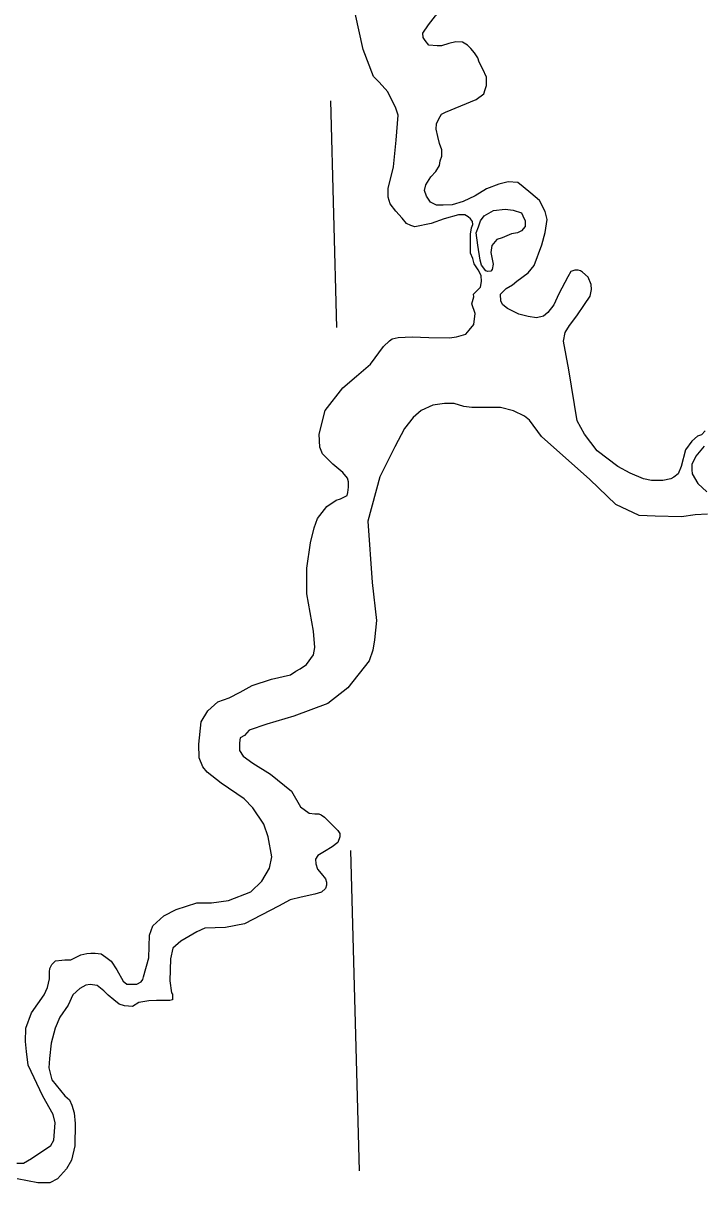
# Model space of a CAD drawing. Extents: x 1084508 to 1142749, y 1057638 to 1093403.
# Drawn here: x 1126071 to 1126489, y 1064786 to 1065501 of the extents above; entities that cross this region are included whole.
import ezdxf

# ---------------------------------------------------------------- set-up
doc = ezdxf.new("R2010")
doc.units = 0
doc.layers.add('Level 35', color=7, linetype='Continuous')
doc.layers.add('Level 4', color=7, linetype='Continuous')

msp = doc.modelspace()

# ---------------------------------------------------------------- linework, layer by layer
at = {"layer": 'Level 35'}
for points in [[(1126344.99, 1065487.49), (1126341.99, 1065489.24), (1126337.73, 1065489.49), (1126333.47, 1065488.49), (1126328.96, 1065486.99), (1126326.21, 1065486.99), (1126321.2, 1065487.49), (1126318.95, 1065490.24), (1126317.7, 1065492.25), (1126317.45, 1065494.75), (1126320.95, 1065500.01), (1126325.21, 1065505.53), (1126332.72, 1065513.54), (1126336.98, 1065520.81), (1126339.48, 1065528.07), (1126339.23, 1065542.1), (1126329.72, 1065551.87), (1126319.45, 1065556.38), (1126305.18, 1065563.14)], [(1126287.04, 1065468.05), (1126280.65, 1065484.74), (1126275.76, 1065507.11)], [(1126366.78, 1065327.41), (1126365.52, 1065329.66), (1126365.27, 1065333.92), (1126368.78, 1065337.43), (1126372.79, 1065339.68), (1126375.29, 1065341.94), (1126382.3, 1065347.2), (1126386.06, 1065351.71), (1126390.82, 1065364.49), (1126392.82, 1065372), (1126394.07, 1065380.02), (1126392.82, 1065385.03), (1126389.31, 1065391.79), (1126384.05, 1065396.3), (1126379.3, 1065400.06), (1126376.04, 1065402.81), (1126370.03, 1065403.31), (1126364.27, 1065401.81), (1126356.76, 1065398.81), (1126349.75, 1065394.55), (1126342.24, 1065391.04), (1126335.47, 1065389.04), (1126329.97, 1065388.79), (1126325.96, 1065388.79), (1126322.2, 1065390.79), (1126319.7, 1065394.3), (1126318.45, 1065397.8), (1126319.2, 1065401.31), (1126322.45, 1065406.32), (1126325.46, 1065409.58), (1126327.71, 1065413.34), (1126328.21, 1065416.09), (1126329.21, 1065419.1), (1126329.21, 1065422.86), (1126327.71, 1065426.86), (1126326.71, 1065431.12), (1126325.71, 1065435.63), (1126325.96, 1065438.89), (1126327.21, 1065442.14), (1126328.96, 1065444.9), (1126331.47, 1065446.15), (1126350.25, 1065453.92), (1126355.01, 1065457.43), (1126355.76, 1065460.18), (1126356.76, 1065462.69), (1126356.76, 1065467.7), (1126354.51, 1065472.71), (1126352.25, 1065476.97), (1126351.25, 1065479.72), (1126349.25, 1065482.73), (1126346.99, 1065485.48), (1126344.99, 1065487.49)], [(1126224.14, 1065096.7), (1126235.94, 1065099.36), (1126239.18, 1065101.72), (1126241.83, 1065103.19), (1126245.67, 1065105.85), (1126250.09, 1065111.75), (1126250.98, 1065116.17), (1126250.09, 1065126.21), (1126245.96, 1065149.22), (1126245.96, 1065165.15), (1126248.32, 1065180.78), (1126250.39, 1065189.93), (1126252.45, 1065195.83), (1126258.35, 1065203.21), (1126263.95, 1065207.04), (1126266.61, 1065207.93), (1126270.73, 1065209.99), (1126271.32, 1065211.76), (1126271.62, 1065215.01), (1126271.62, 1065218.25), (1126271.03, 1065220.61), (1126268.08, 1065224.15), (1126261.89, 1065229.17), (1126255.69, 1065235.66), (1126253.92, 1065239.79), (1126253.63, 1065247.75), (1126257.17, 1065262.21), (1126268.08, 1065276.37), (1126276.63, 1065283.45), (1126285.18, 1065290.83), (1126293.15, 1065301.74), (1126296.98, 1065305.28), (1126298.45, 1065306.46), (1126302.29, 1065307.35), (1126310.84, 1065307.64), (1126321.16, 1065307.35), (1126333.84, 1065307.05), (1126338.27, 1065307.64), (1126343.87, 1065309.41), (1126345.93, 1065311.77), (1126348.88, 1065315.31), (1126349.77, 1065322.1), (1126347.7, 1065328), (1126348.88, 1065332.43), (1126348.59, 1065333.9), (1126353.01, 1065338.33), (1126353.6, 1065341.87), (1126353.31, 1065345.41), (1126351.54, 1065348.95), (1126349.18, 1065352.78), (1126348.29, 1065356.03), (1126346.82, 1065359.27), (1126346.82, 1065361.63), (1126346.82, 1065365.47), (1126346.82, 1065371.07), (1126347.41, 1065374.91), (1126348.29, 1065376.97), (1126348, 1065378.74), (1126346.82, 1065380.51), (1126345.34, 1065381.69), (1126343.28, 1065382.87), (1126339.45, 1065382.87), (1126330.6, 1065380.51), (1126322.64, 1065377.56), (1126312.61, 1065375.5), (1126309.96, 1065376.38), (1126307.3, 1065377.56), (1126304.65, 1065380.81), (1126300.81, 1065385.23), (1126297.28, 1065389.66), (1126296.1, 1065393.79), (1126296.1, 1065399.1), (1126299.34, 1065412.38), (1126301.11, 1065428.9), (1126302.29, 1065444.24), (1126300.81, 1065448.66), (1126295.8, 1065458.69), (1126290.49, 1065464.59), (1126287.04, 1065468.05)], [(1126491.48, 1065249.75), (1126489.23, 1065247.25), (1126486.72, 1065246.49), (1126483.22, 1065243.49), (1126479.21, 1065237.98), (1126476.71, 1065227.7), (1126474.7, 1065223.2), (1126472.2, 1065221.19), (1126470.19, 1065220.19), (1126465.44, 1065219.19), (1126458.43, 1065219.19), (1126453.42, 1065220.19), (1126445.15, 1065223.7), (1126437.64, 1065227.7), (1126424.87, 1065237.47), (1126417.11, 1065247.75), (1126412.6, 1065256.01), (1126407.34, 1065287.33), (1126404.09, 1065305.11), (1126405.09, 1065310.37), (1126407.84, 1065314.63), (1126412.35, 1065320.65), (1126417.11, 1065327.66), (1126420.61, 1065332.67), (1126421.36, 1065336.93), (1126421.11, 1065339.94), (1126419.36, 1065344.44), (1126415.86, 1065347.45), (1126414.6, 1065348.45), (1126413.1, 1065348.7), (1126411.1, 1065348.7), (1126408.59, 1065347.95), (1126406.84, 1065344.69), (1126401.33, 1065334.17), (1126398.08, 1065327.41), (1126394.57, 1065322.65), (1126391.82, 1065320.4), (1126387.56, 1065319.39), (1126382.3, 1065320.14), (1126376.54, 1065321.65), (1126369.53, 1065325.15), (1126366.78, 1065327.41)], [(1126492.91, 1065198.43), (1126485.35, 1065197.97), (1126476.87, 1065196.82), (1126460.6, 1065197.28), (1126450.74, 1065197.51), (1126436.31, 1065204.39), (1126420.27, 1065219.75), (1126390.48, 1065246.34), (1126383.14, 1065256.43), (1126380.16, 1065258.72), (1126373.29, 1065262.16), (1126365.27, 1065264.22), (1126356.1, 1065264.22), (1126347.62, 1065264.22), (1126342.81, 1065264.68), (1126336.85, 1065266.52), (1126330.89, 1065266.52), (1126323.56, 1065265.6), (1126316.46, 1065262.39), (1126311.42, 1065258.03), (1126306.15, 1065251.16), (1126300.19, 1065239.92), (1126291.02, 1065221.35), (1126283.46, 1065194.07), (1126286.21, 1065156.24), (1126288.96, 1065132.86), (1126287.58, 1065120.94), (1126286.67, 1065114.52), (1126284.38, 1065108.1), (1126271.31, 1065091.37), (1126258.94, 1065081.74), (1126237.86, 1065073.94), (1126221.36, 1065068.9), (1126210.36, 1065065.23), (1126207.61, 1065062.02)], [(1126490.85, 1065240.38), (1126485.58, 1065234.19), (1126483.29, 1065228.92), (1126483.29, 1065225.71), (1126483.51, 1065223.19), (1126486.95, 1065217.23), (1126492.45, 1065212.18)], [(1126067.25, 1064798.44), (1126071.38, 1064798.44), (1126076.4, 1064801.39), (1126088.19, 1064809.35), (1126089.96, 1064812.6), (1126090.85, 1064823.22), (1126089.67, 1064828.53), (1126083.18, 1064839.74), (1126074.33, 1064858.92), (1126073.15, 1064867.18), (1126072.56, 1064873.37), (1126072.86, 1064881.63), (1126076.4, 1064891.07), (1126084.06, 1064902.28), (1126086.13, 1064906.71), (1126087.31, 1064912.02), (1126087.31, 1064916.44), (1126087.6, 1064918.51), (1126088.78, 1064920.87), (1126091.14, 1064923.23), (1126094.97, 1064923.53), (1126096.74, 1064923.82), (1126100.58, 1064923.82), (1126106.77, 1064926.77), (1126110.31, 1064927.66), (1126112.96, 1064927.95), (1126115.62, 1064927.95), (1126119.16, 1064927.36), (1126122.11, 1064925.3), (1126125.35, 1064922.94), (1126128.89, 1064917.62), (1126132.72, 1064910.54), (1126135.08, 1064908.77), (1126138.03, 1064908.77), (1126141.27, 1064908.77), (1126143.93, 1064910.25), (1126144.81, 1064911.72), (1126145.4, 1064913.2), (1126148.65, 1064925), (1126148.94, 1064938.87), (1126151.01, 1064944.77), (1126157.79, 1064950.96), (1126165.46, 1064954.8), (1126178.14, 1064958.93), (1126187.28, 1064958.93), (1126197.6, 1064960.4), (1126211.46, 1064965.71), (1126218.24, 1064972.2), (1126222.96, 1064980.17), (1126224.43, 1064987.25), (1126222.08, 1064999.64), (1126219.42, 1065007.31), (1126212.64, 1065017.34), (1126207.33, 1065022.95), (1126193.18, 1065032.68), (1126184.62, 1065039.47), (1126181.97, 1065042.71), (1126179.61, 1065048.32), (1126179.32, 1065056.58), (1126180.79, 1065070.45), (1126184.92, 1065077.23), (1126191.11, 1065082.84), (1126198.19, 1065085.2), (1126204.97, 1065088.74), (1126212.34, 1065092.87), (1126224.14, 1065096.7)], [(1126207.61, 1065062.02), (1126204.86, 1065060.65), (1126204.4, 1065057.44), (1126204.4, 1065055.14), (1126204.4, 1065052.85), (1126206.69, 1065049.18), (1126212.65, 1065045.06), (1126223.65, 1065038.18), (1126236.48, 1065027.63), (1126241.98, 1065018), (1126247.44, 1065014.1), (1126250.98, 1065013.8), (1126253.33, 1065013.8), (1126254.81, 1065013.21), (1126256.87, 1065011.74), (1126260.12, 1065008.49), (1126265.13, 1065003.48), (1126266.31, 1065001.71), (1126266.31, 1064999.64), (1126265.13, 1064996.1), (1126261.59, 1064993.45), (1126256.87, 1064990.5), (1126252.75, 1064988.14), (1126251.27, 1064985.78), (1126251.57, 1064982.82), (1126252.45, 1064979.58), (1126254.81, 1064976.92), (1126257.46, 1064973.68), (1126258.05, 1064971.61), (1126258.05, 1064969.84), (1126257.46, 1064967.78), (1126255.1, 1064965.42), (1126250.98, 1064964.24), (1126242.42, 1064962.47), (1126235.64, 1064960.7), (1126228.56, 1064956.86), (1126207.63, 1064945.95), (1126195.83, 1064943.59), (1126183.15, 1064943.29), (1126178.14, 1064940.93), (1126168.4, 1064935.33), (1126163.39, 1064930.9), (1126161.92, 1064924.41), (1126161.62, 1064910.84), (1126162.51, 1064903.46), (1126163.1, 1064902.58), (1126163.1, 1064900.81), (1126163.1, 1064899.04), (1126161.62, 1064898.74)], [(1126161.62, 1064898.74), (1126156.61, 1064898.74), (1126153.36, 1064898.74), (1126148.65, 1064898.45), (1126142.45, 1064897.56), (1126138.62, 1064894.91), (1126133.61, 1064895.5), (1126130.36, 1064896.38), (1126127.12, 1064899.04), (1126123.58, 1064901.99), (1126120.93, 1064904.64), (1126116.8, 1064907.89), (1126112.37, 1064908.48), (1126109.72, 1064908.18), (1126106.18, 1064906.12), (1126101.76, 1064902.28), (1126098.81, 1064895.79), (1126093.8, 1064888.42), (1126090.85, 1064881.63), (1126088.49, 1064872.49), (1126087.31, 1064863.05), (1126087.01, 1064857.15), (1126088.78, 1064849.77), (1126096.74, 1064840.03), (1126099.69, 1064837.38), (1126101.17, 1064834.13), (1126102.64, 1064829.41), (1126103.23, 1064822.92), (1126102.94, 1064809.06), (1126100.87, 1064800.21), (1126097.92, 1064794.9), (1126092.32, 1064788.7), (1126087.6, 1064786.34), (1126080.23, 1064786.34), (1126067.55, 1064788.7)]]:
    msp.add_lwpolyline(points, dxfattribs=at)
msp.add_lwpolyline([(1126361.02, 1065385.53), (1126368.28, 1065386.28), (1126373.04, 1065385.78), (1126378.29, 1065384.03), (1126379.05, 1065382.27), (1126380.55, 1065379.27), (1126380.55, 1065375.76), (1126378.29, 1065373), (1126375.79, 1065371.75), (1126372.03, 1065371.25), (1126366.28, 1065368.74), (1126363.02, 1065367.74), (1126360.01, 1065363.98), (1126359.26, 1065359.73), (1126360.77, 1065352.46), (1126360.27, 1065349.2), (1126359.26, 1065348.2), (1126357.51, 1065347.95), (1126356.26, 1065348.45), (1126353.5, 1065351.96), (1126352.75, 1065354.97), (1126351.25, 1065364.24), (1126350.25, 1065371.75), (1126351.75, 1065375.51), (1126353, 1065379.27), (1126355.26, 1065382.27)], close=True, dxfattribs=at)
at = {"layer": 'Level 4'}
for points in [[(1126260.46, 1065453.17), (1126264.24, 1065313.37)], [(1126272.93, 1064991.11), (1126278.26, 1064793.67)]]:
    msp.add_lwpolyline(points, dxfattribs=at)

doc.saveas('drawing.dxf')
